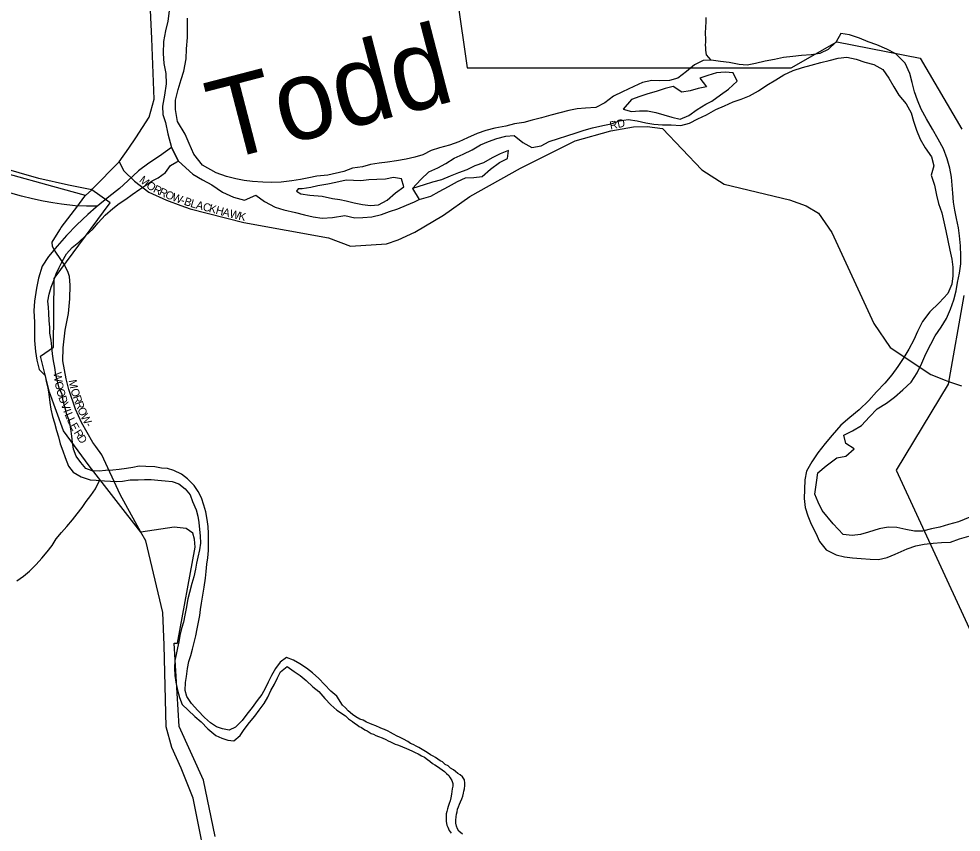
# Model space of a CAD drawing. Extents: x 0 to 1064, y 0 to 440.
# Drawn here: x 305.42 to 323.25, y 129.73 to 145.11 of the extents above; entities that cross this region are included whole.
import ezdxf

# ---------------------------------------------------------------- set-up
doc = ezdxf.new("R2010")
doc.units = 0
for name, color, linetype in [('GM_X_City_Street', 7, 'Continuous'), ('GM_X_City_Street_Text', 7, 'Continuous'), ('GM_X_Corporation', 7, 'Continuous'), ('GM_X_County_Road', 7, 'Continuous'), ('GM_X_County_ROW', 7, 'Continuous'), ('GM_X_Major_River', 7, 'Continuous'), ('GM_X_Major_River_Text', 7, 'Continuous'), ('GM_X_Minor_River', 7, 'Continuous')]:
    doc.layers.add(name, color=color, linetype=linetype)

msp = doc.modelspace()

# ---------------------------------------------------------------- linework, layer by layer
at = {"layer": 'GM_X_City_Street'}
for points in [[(308.48, 141.584), (308.657, 141.519), (309.673, 141.26), (311.278, 140.968), (311.695, 140.814), (312.377, 140.856), (312.598, 140.93), (312.912, 141.077), (313.454, 141.401), (313.954, 141.75), (314.912, 142.288), (315.947, 142.804), (316.62, 142.993), (317.052, 143.073), (317.309, 143.077), (317.6, 143.038), (318.347, 142.256), (318.767, 141.984), (320.007, 141.689), (320.321, 141.574), (320.551, 141.439), (320.808, 141.074), (321.6, 139.35), (321.91, 138.895), (322.679, 138.382), (322.951, 138.278)], [(306.81, 141.895), (307.314, 142.411), (307.495, 142.669)], [(307.314, 142.411), (307.401, 142.238), (307.606, 142.04), (307.878, 141.837), (308.212, 141.683), (308.48, 141.584)], [(306.873, 137.022), (306.819, 137.098), (306.602, 137.479), (306.489, 137.729), (306.362, 138.102), (306.313, 138.302), (306.249, 138.641), (306.253, 138.891), (306.293, 139.226), (306.353, 139.539), (306.382, 139.818), (306.39, 140.076), (306.373, 140.241), (306.349, 140.317), (306.28, 140.459), (306.118, 140.699)]]:
    msp.add_lwpolyline(points, dxfattribs=at)
at = {"layer": 'GM_X_Corporation'}
for points in [[(313.714, 145.509), (313.904, 144.188), (320.034, 144.188), (320.901, 144.677), (322.48, 144.373), (323.269, 143.028)], [(309.134, 129.643), (308.91, 130.711), (308.449, 131.726), (308.359, 133.298), (308.416, 133.298), (308.755, 135.116), (308.742, 135.272), (308.708, 135.384), (308.585, 135.468), (308.353, 135.497), (307.726, 135.403), (306.748, 136.654), (306.261, 137.319), (305.996, 138.053), (305.825, 138.732), (306.071, 138.904), (306.085, 140.204), (307.142, 141.631), (306.795, 141.88), (306.358, 141.964), (305.796, 142.091), (304.252, 142.535)], [(323.304, 139.88), (323.01, 138.201), (322.025, 136.577), (324.136, 132.003)]]:
    msp.add_lwpolyline(points, dxfattribs=at)
at = {"layer": 'GM_X_County_Road'}
for points in [[(306.677, 141.773), (306.059, 141.944), (305.192, 142.179), (304.476, 142.389), (304.211, 142.409), (304.049, 142.331), (303.929, 142.202), (303.636, 141.851), (303.373, 141.537), (303.023, 141.234), (302.704, 140.816), (302.454, 140.47), (302.343, 140.242), (302.309, 139.845), (302.24, 139.201), (301.973, 137.289), (301.743, 136.017), (301.591, 135.444), (301.513, 134.839), (301.478, 134.207), (301.292, 132.728), (301.118, 130.952), (300.949, 129.302)], [(306.191, 141.125), (306.216, 141.166), (306.533, 141.575), (306.647, 141.732), (306.677, 141.773), (306.795, 141.88), (306.81, 141.895)], [(306.118, 140.699), (306.085, 140.748), (306.05, 140.805), (306.048, 140.887), (306.191, 141.125)], [(322.951, 138.278), (323.012, 138.254), (323.26, 138.173)], [(309.026, 128.819), (308.717, 130.368), (308.486, 130.937), (308.312, 131.324), (308.204, 131.72), (308.168, 133.264), (308.144, 133.884), (307.818, 135.236), (307.727, 135.403), (307.334, 136.113), (306.984, 136.865), (306.873, 137.022)]]:
    msp.add_lwpolyline(points, dxfattribs=at)
at = {"layer": 'GM_X_County_ROW'}
msp.add_lwpolyline([(307.495, 142.669), (307.632, 142.864), (307.883, 143.251), (307.98, 143.594), (307.932, 144.742), (307.897, 145.547), (307.833, 146.679), (307.788, 147.159), (307.516, 147.685), (307.468, 147.82)], dxfattribs=at)
at = {"layer": 'GM_X_Major_River'}
for p, q in [((308.306, 142.682), (308.435, 142.421)), ((312.869, 141.907), (312.992, 141.697))]:
    msp.add_line(p, q, dxfattribs=at)
for points in [[(308.261, 145.267), (308.237, 145.073), (308.19, 144.886), (308.154, 144.686), (308.149, 144.461), (308.162, 144.267), (308.2, 144.077), (308.207, 143.883), (308.171, 143.671), (308.135, 143.459), (308.143, 143.307), (308.194, 143.154), (308.237, 142.941), (308.306, 142.682)], [(311.567, 142.227), (311.264, 142.154), (311.057, 142.135), (310.904, 142.108), (310.745, 142.076), (310.586, 142.049), (310.379, 142.024), (310.196, 142.017), (310.032, 142.021), (309.838, 142.038), (309.68, 142.054), (309.523, 142.088), (309.348, 142.129), (309.149, 142.201), (308.891, 142.347), (308.726, 142.552), (308.64, 142.754), (308.565, 142.932), (308.42, 143.173), (308.383, 143.399), (308.381, 143.575), (308.429, 143.78), (308.489, 143.967), (308.541, 144.124), (308.584, 144.359), (308.589, 144.548), (308.606, 144.76), (308.611, 144.954), (308.61, 145.124)], [(320.902, 136.81), (321.073, 136.837), (321.229, 136.98), (321.072, 137.081), (321.033, 137.234), (321.199, 137.321), (321.366, 137.421), (321.516, 137.582), (321.666, 137.737), (321.839, 137.843), (321.994, 137.956), (322.149, 138.092), (322.305, 138.241), (322.424, 138.415), (322.507, 138.602), (322.584, 138.777), (322.68, 138.958), (322.762, 139.114), (322.875, 139.282), (322.976, 139.444), (323.053, 139.619), (323.118, 139.8), (323.158, 139.97), (323.186, 140.127), (323.226, 140.303), (323.248, 140.479), (323.245, 140.631), (323.243, 140.82), (323.223, 141.009), (323.201, 141.161), (323.169, 141.339), (323.135, 141.491), (323.108, 141.644), (323.099, 141.815), (323.084, 141.967), (323.069, 142.119), (323.042, 142.29), (322.991, 142.468), (322.921, 142.652), (322.821, 142.837), (322.71, 143.027), (322.598, 143.225), (322.498, 143.403), (322.428, 143.575), (322.37, 143.734), (322.325, 143.912), (322.28, 144.077), (322.192, 144.273), (322.019, 144.454), (321.85, 144.542), (321.657, 144.625), (321.493, 144.678), (321.33, 144.748), (321.142, 144.813), (320.978, 144.834), (320.889, 144.678), (320.734, 144.535), (320.579, 144.459), (320.414, 144.432), (320.231, 144.418), (320.066, 144.403), (319.888, 144.382), (319.723, 144.343), (319.545, 144.311), (319.361, 144.272), (319.202, 144.239), (319.05, 144.248), (318.861, 144.288), (318.697, 144.31), (318.521, 144.332), (318.368, 144.323), (318.208, 144.247), (318.052, 144.117), (317.891, 143.992), (317.731, 143.947), (317.548, 143.939), (317.396, 143.948), (317.224, 143.909), (317.058, 143.833), (316.842, 143.734), (316.67, 143.653), (316.509, 143.528), (316.336, 143.435), (316.14, 143.426), (315.987, 143.411), (315.828, 143.378), (315.656, 143.333), (315.485, 143.294), (315.307, 143.243), (315.135, 143.198), (314.975, 143.153), (314.798, 143.126), (314.632, 143.081), (314.424, 143.043), (314.258, 143.003), (314.092, 142.946), (313.908, 142.865), (313.747, 142.789), (313.569, 142.726), (313.379, 142.675), (313.219, 142.624)], [(312.869, 141.907), (313.025, 142.074), (313.18, 142.217), (313.346, 142.292), (313.501, 142.38), (313.655, 142.475), (313.828, 142.556), (314, 142.638), (314.155, 142.732), (314.309, 142.796), (314.462, 142.847), (314.634, 142.892), (314.793, 142.907), (314.955, 142.776), (315.124, 142.681), (315.302, 142.714), (315.456, 142.796), (315.634, 142.847), (315.788, 142.898), (315.966, 142.956), (316.119, 143.007), (316.273, 143.053), (316.469, 143.097), (316.628, 143.13), (316.788, 143.182), (316.953, 143.209), (317.124, 143.187), (317.282, 143.147), (317.434, 143.12), (317.598, 143.11), (317.763, 143.107), (317.946, 143.097), (318.111, 143.142), (318.272, 143.224), (318.432, 143.299), (318.611, 143.399), (318.777, 143.469), (318.937, 143.544), (319.091, 143.596), (319.245, 143.66), (319.418, 143.753), (319.578, 143.86), (319.745, 143.96), (319.9, 144.054), (320.072, 144.135), (320.25, 144.192), (320.416, 144.238), (320.6, 144.289), (320.754, 144.328), (320.925, 144.373), (321.09, 144.388), (321.267, 144.354), (321.43, 144.296), (321.6, 144.249), (321.769, 144.155), (321.882, 143.994), (321.982, 143.828), (322.076, 143.667), (322.213, 143.506), (322.307, 143.334), (322.353, 143.181), (322.41, 143.009), (322.48, 142.838), (322.574, 142.671), (322.693, 142.505), (322.738, 142.333), (322.685, 142.158), (322.748, 141.968), (322.787, 141.779), (322.827, 141.62), (322.89, 141.442), (322.929, 141.271), (322.962, 141.106), (323.001, 140.922), (323.04, 140.739), (323.079, 140.568), (323.094, 140.415), (323.097, 140.251), (323.075, 140.093), (323.005, 139.918), (322.836, 139.739), (322.662, 139.572), (322.524, 139.387), (322.428, 139.2), (322.358, 139.043), (322.263, 138.863), (322.168, 138.707), (322.054, 138.533), (321.941, 138.377), (321.81, 138.221), (321.654, 138.054), (321.504, 137.893), (321.323, 137.714), (321.144, 137.572), (320.976, 137.423), (320.813, 137.238), (320.682, 137.077), (320.544, 136.903), (320.43, 136.735), (320.329, 136.555), (320.295, 136.391)], [(318.418, 143.501), (318.535, 143.559), (318.696, 143.677), (318.851, 143.784), (319.013, 143.938), (318.937, 144.092), (318.784, 144.107), (318.625, 144.093), (318.46, 144.041), (318.306, 143.99), (318.431, 143.829), (318.277, 143.796), (318.124, 143.75), (317.965, 143.729), (317.802, 143.836), (317.649, 143.797), (317.483, 143.739), (317.323, 143.694), (317.17, 143.642), (317.016, 143.585), (316.855, 143.403)], [(316.855, 143.403), (317.011, 143.36), (317.164, 143.375), (317.317, 143.371), (317.475, 143.344), (317.626, 143.298), (317.778, 143.252), (317.936, 143.213), (318.096, 143.288), (318.257, 143.4), (318.418, 143.501)], [(313.219, 142.624), (313.065, 142.542), (312.911, 142.496), (312.746, 142.457), (312.562, 142.43), (312.397, 142.403), (312.238, 142.382), (312.073, 142.355), (311.919, 142.316), (311.73, 142.29), (311.567, 142.227)], [(312.992, 141.697), (313.213, 141.76), (313.374, 141.848), (313.547, 141.941), (313.719, 142.035), (313.873, 142.105), (314.032, 142.114), (314.185, 142.129), (314.347, 142.271), (314.514, 142.396), (314.668, 142.472), (314.684, 142.623), (314.53, 142.56), (314.376, 142.484), (314.209, 142.39), (314.049, 142.332), (313.895, 142.257), (313.741, 142.199), (313.581, 142.135), (313.415, 142.066), (313.249, 142.021), (313.09, 141.975), (312.869, 141.907)], [(308.435, 142.421), (308.71, 142.175), (308.89, 142.068), (309.07, 141.972), (309.273, 141.833), (309.477, 141.737), (309.689, 141.683), (309.904, 141.775), (310.065, 141.655), (310.27, 141.553), (310.432, 141.501), (310.656, 141.452), (310.825, 141.406), (310.989, 141.371), (311.158, 141.343), (311.353, 141.356), (311.585, 141.393)], [(311.615, 142.06), (311.419, 142.017), (311.266, 141.984), (311.077, 141.952), (310.942, 141.925), (310.777, 141.899), (310.704, 141.895), (310.673, 141.853), (310.757, 141.802), (310.926, 141.78), (311.157, 141.756), (311.356, 141.714), (311.49, 141.693), (311.611, 141.672)], [(311.611, 141.672), (311.765, 141.632), (311.923, 141.604), (312.075, 141.583), (312.227, 141.592), (312.388, 141.686), (312.543, 141.822), (312.704, 141.935), (312.659, 142.088), (312.507, 142.109), (312.354, 142.082), (312.195, 142.073), (312.042, 142.07), (311.889, 142.049), (311.615, 142.06)], [(311.585, 141.393), (311.777, 141.346), (311.93, 141.355), (312.095, 141.369), (312.279, 141.414), (312.432, 141.466), (312.592, 141.517), (312.752, 141.587), (312.906, 141.651), (312.992, 141.697)], [(323.417, 135.687), (323.201, 135.6), (323.017, 135.549), (322.851, 135.498), (322.692, 135.465), (322.52, 135.42), (322.368, 135.423), (322.21, 135.45), (322.034, 135.491), (321.875, 135.494), (321.704, 135.467), (321.501, 135.404), (321.348, 135.359), (321.188, 135.338), (321.018, 135.36), (320.833, 135.558), (320.625, 135.812), (320.549, 135.966), (320.485, 136.119), (320.514, 136.338), (320.542, 136.526), (320.697, 136.656), (320.852, 136.769), (320.902, 136.81)], [(320.295, 136.391), (320.291, 136.209), (320.282, 136.038), (320.303, 135.868), (320.354, 135.708), (320.412, 135.555), (320.5, 135.383), (320.57, 135.223), (320.701, 135.068), (320.888, 134.973), (321.046, 134.933), (321.198, 134.918), (321.362, 134.902), (321.533, 134.893), (321.692, 134.883), (321.851, 134.923), (322.005, 134.986), (322.233, 135.085), (322.399, 135.142), (322.552, 135.176), (322.723, 135.196), (322.882, 135.205), (323.053, 135.214), (323.225, 135.277), (323.397, 135.328)]]:
    msp.add_lwpolyline(points, dxfattribs=at)
at = {"layer": 'GM_X_Minor_River'}
msp.add_line((308.435, 142.421), (308.306, 142.682), dxfattribs=at)
for points in [[(318.521, 144.332), (318.431, 144.436), (318.426, 144.479), (318.421, 144.521), (318.422, 144.57), (318.417, 144.619), (318.419, 144.679), (318.421, 144.752), (318.416, 144.819), (318.417, 144.874), (318.419, 144.923), (318.42, 144.977), (318.428, 145.038), (318.429, 145.087), (318.43, 145.141)], [(308.306, 142.682), (308.08, 142.513), (307.876, 142.385), (307.678, 142.238), (307.478, 142.048), (307.322, 141.906), (307.117, 141.747), (306.881, 141.553), (306.719, 141.411), (306.514, 141.216), (306.32, 141.014), (306.138, 140.812), (305.975, 140.616), (305.855, 140.437), (305.788, 140.207), (305.747, 140.02), (305.71, 139.772), (305.699, 139.59), (305.712, 139.377), (305.713, 139.189), (305.715, 139.031), (305.728, 138.818), (305.754, 138.653), (305.798, 138.482), (305.913, 138.366)], [(308.991, 134.914), (309.006, 135.054), (309.009, 135.218), (309.005, 135.376), (309.001, 135.51), (308.979, 135.638), (308.957, 135.784), (308.917, 135.912), (308.871, 136.053), (308.812, 136.169), (308.735, 136.286), (308.609, 136.409), (308.495, 136.496), (308.351, 136.571), (308.23, 136.604), (308.114, 136.611), (307.987, 136.638), (307.817, 136.647), (307.695, 136.648), (307.573, 136.626), (307.451, 136.604), (307.317, 136.588), (307.196, 136.577), (307.056, 136.568), (306.934, 136.557), (306.806, 136.559), (306.685, 136.604), (306.59, 136.721), (306.501, 136.838), (306.448, 136.972), (306.432, 137.1), (306.416, 137.216), (306.4, 137.356), (306.372, 137.502), (306.326, 137.63), (306.291, 137.746), (306.257, 137.88), (306.235, 138.008), (306.176, 138.125), (306.148, 138.259), (306.119, 138.381), (306.097, 138.515), (306.069, 138.643), (306.053, 138.777), (306.043, 138.905), (306.027, 139.032), (306.005, 139.166), (306.001, 139.282), (305.991, 139.398), (305.981, 139.544), (305.977, 139.659), (305.967, 139.775), (305.987, 139.902), (306.026, 140.035), (306.076, 140.162), (306.121, 140.289), (306.178, 140.409), (306.235, 140.524), (306.316, 140.668), (306.427, 140.788), (306.551, 140.889), (306.68, 141.009), (306.816, 141.134), (306.916, 141.254), (307.052, 141.398), (307.194, 141.523), (307.317, 141.618), (307.44, 141.701), (307.563, 141.791), (307.704, 141.892), (307.821, 141.969), (307.938, 142.052), (308.054, 142.105), (308.19, 142.206), (308.289, 142.338), (308.406, 142.409), (308.435, 142.421)], [(306.881, 141.553), (306.9, 141.571), (306.699, 141.57), (306.48, 141.575), (306.22, 141.606), (306.062, 141.634), (305.874, 141.663), (305.675, 141.711), (305.469, 141.758), (305.264, 141.818)], [(305.913, 138.366), (305.935, 138.25), (305.963, 138.128), (305.986, 138.012), (306.001, 137.854), (306.023, 137.726), (306.052, 137.592), (306.092, 137.47), (306.126, 137.324), (306.167, 137.208), (306.201, 137.073), (306.247, 136.939), (306.294, 136.811), (306.358, 136.652), (306.447, 136.535), (306.598, 136.447), (306.767, 136.39), (306.882, 136.388), (307.034, 136.373), (307.149, 136.366), (307.265, 136.358), (307.381, 136.368), (307.521, 136.39), (307.673, 136.394), (307.794, 136.398), (307.922, 136.396), (308.044, 136.388), (308.183, 136.373), (308.317, 136.359), (308.444, 136.315), (308.564, 136.221), (308.659, 136.105), (308.705, 135.982), (308.77, 135.823), (308.804, 135.701), (308.826, 135.585), (308.836, 135.452), (308.846, 135.33), (308.856, 135.196), (308.836, 135.069), (308.803, 134.93), (308.777, 134.815), (308.757, 134.699), (308.73, 134.554), (308.691, 134.427), (308.646, 134.258), (308.614, 134.137), (308.586, 133.955), (308.56, 133.828), (308.533, 133.701), (308.495, 133.58), (308.462, 133.447), (308.442, 133.325), (308.422, 133.21), (308.395, 133.089), (308.369, 132.974), (308.361, 132.835), (308.37, 132.689), (308.387, 132.561), (308.421, 132.414), (308.455, 132.274), (308.507, 132.14), (308.621, 132.034), (308.747, 131.911), (308.866, 131.812), (308.992, 131.682), (309.142, 131.552), (309.256, 131.502), (309.371, 131.464), (309.487, 131.456), (309.604, 131.551), (309.679, 131.665), (309.784, 131.797), (309.883, 131.917), (309.964, 132.031), (310.058, 132.157), (310.127, 132.278), (310.189, 132.404), (310.258, 132.525), (310.315, 132.645), (310.372, 132.76), (310.495, 132.861), (310.627, 132.762), (310.741, 132.687), (310.855, 132.594), (310.981, 132.477), (311.095, 132.384), (311.208, 132.254), (311.322, 132.137), (311.436, 132.032)], [(306.78, 136.098), (306.867, 136.224), (306.945, 136.382)], [(305.379, 134.48), (305.502, 134.569), (305.619, 134.664), (305.743, 134.79), (305.848, 134.91), (305.954, 135.03), (306.047, 135.15), (306.122, 135.276), (306.221, 135.396), (306.327, 135.51), (306.432, 135.636), (306.519, 135.75), (306.612, 135.87), (306.693, 135.984), (306.78, 136.098)], [(311.434, 132.299), (311.32, 132.392), (311.201, 132.516), (311.093, 132.633), (310.973, 132.738), (310.859, 132.831), (310.733, 132.912), (310.613, 132.981), (310.48, 133.032), (310.363, 132.942), (310.276, 132.822), (310.2, 132.69), (310.137, 132.563), (310.081, 132.443), (310.018, 132.328), (309.925, 132.214), (309.831, 132.082), (309.732, 131.956), (309.645, 131.836), (309.515, 131.71), (309.399, 131.657), (309.271, 131.678), (309.157, 131.716), (309.042, 131.791), (308.929, 131.896), (308.803, 132.025), (308.684, 132.161), (308.595, 132.29), (308.566, 132.406), (308.569, 132.558), (308.589, 132.673), (308.61, 132.824), (308.636, 132.952), (308.669, 133.067), (308.701, 133.188), (308.734, 133.315), (308.766, 133.442), (308.793, 133.575), (308.819, 133.696), (308.839, 133.823), (308.854, 133.939), (308.874, 134.06), (308.901, 134.211), (308.927, 134.363), (308.949, 134.532), (308.963, 134.66), (308.977, 134.799), (308.991, 134.914)], [(313.812, 129.689), (313.747, 129.745), (313.718, 129.788), (313.701, 129.837), (313.69, 129.898), (313.685, 129.953), (313.693, 130.014), (313.7, 130.068), (313.713, 130.11), (313.721, 130.159), (313.74, 130.207), (313.76, 130.255), (313.779, 130.297), (313.799, 130.358), (313.818, 130.406), (313.832, 130.46), (313.839, 130.503), (313.852, 130.545), (313.86, 130.605), (313.861, 130.654), (313.85, 130.715), (313.815, 130.771), (313.767, 130.808), (313.725, 130.834), (313.684, 130.871), (313.642, 130.902), (313.588, 130.934), (313.54, 130.978), (313.486, 131.004), (313.433, 131.053), (313.391, 131.073), (313.349, 131.104), (313.301, 131.136), (313.259, 131.161), (313.211, 131.186), (313.163, 131.218), (313.115, 131.25), (313.049, 131.288), (312.989, 131.326), (312.947, 131.345), (312.881, 131.383), (312.833, 131.402), (312.779, 131.44), (312.695, 131.485), (312.623, 131.523), (312.58, 131.542), (312.508, 131.58), (312.454, 131.612), (312.406, 131.638), (312.34, 131.67), (312.298, 131.683), (312.256, 131.702), (312.171, 131.734), (312.105, 131.76), (312.063, 131.78), (311.997, 131.806), (311.931, 131.844), (311.87, 131.863), (311.798, 131.908), (311.732, 131.952), (311.649, 132.021), (311.602, 132.076), (311.542, 132.127), (311.434, 132.299)], [(311.436, 132.032), (311.598, 131.925), (311.657, 131.868), (311.729, 131.818), (311.771, 131.787), (311.819, 131.755), (311.861, 131.724), (311.903, 131.704), (311.963, 131.66), (312.011, 131.641), (312.083, 131.591), (312.131, 131.577), (312.173, 131.552), (312.221, 131.533), (312.293, 131.507), (312.36, 131.481), (312.408, 131.455), (312.45, 131.436), (312.492, 131.417), (312.54, 131.391), (312.582, 131.378), (312.637, 131.358), (312.679, 131.339), (312.757, 131.307), (312.799, 131.288), (312.866, 131.256), (312.92, 131.23), (312.974, 131.204), (313.04, 131.172), (313.094, 131.141), (313.154, 131.103), (313.196, 131.071), (313.249, 131.027), (313.291, 131.002), (313.339, 130.965), (313.387, 130.933), (313.429, 130.902), (313.471, 130.87), (313.512, 130.833), (313.554, 130.795), (313.583, 130.752), (313.613, 130.703), (313.63, 130.647), (313.634, 130.593), (313.621, 130.544), (313.614, 130.496), (313.606, 130.441), (313.592, 130.375), (313.579, 130.32), (313.565, 130.266), (313.546, 130.212), (313.532, 130.169), (313.519, 130.115), (313.506, 130.073), (313.505, 130.03), (313.503, 129.976), (313.508, 129.927), (313.519, 129.86), (313.536, 129.817), (313.565, 129.755), (313.6, 129.706)]]:
    msp.add_lwpolyline(points, dxfattribs=at)

# ---------------------------------------------------------------- texts
at = {"layer": 'GM_X_City_Street_Text'}
for s, height, rotation, p in [('RD', 0.1515, 11.8927, (316.617, 143.018)), ('M', 0.152, 321.1553, (307.681, 142.039)), ('O', 0.152, 325.0633, (307.815, 141.931)), ('R', 0.152, 334.0942, (307.946, 141.842)), ('R', 0.152, 334.5029, (308.055, 141.789)), ('O', 0.152, 337.9327, (308.173, 141.733)), ('W', 0.152, 340.5642, (308.303, 141.68)), ('-', 0.152, 340.6358, (308.467, 141.623)), ('B', 0.152, 340.9821, (308.531, 141.6)), ('L', 0.152, 343.745, (308.652, 141.559)), ('A', 0.152, 345.2108, (308.758, 141.528)), ('C', 0.152, 345.293, (308.887, 141.494)), ('K', 0.152, 345.2817, (309.004, 141.463)), ('H', 0.152, 345.3036, (309.132, 141.429)), ('A', 0.152, 345.2798, (309.261, 141.395)), ('W', 0.152, 345.2787, (309.39, 141.362)), ('K', 0.152, 347.0789, (309.563, 141.316)), ('W', 0.152, 276.5036, (306.072, 138.421)), ('M', 0.152, 280.0702, (306.358, 138.273)), ('O', 0.152, 281.3064, (306.093, 138.235)), ('O', 0.152, 285.3793, (306.122, 138.093)), ('O', 0.152, 288.1211, (306.391, 138.093)), ('D', 0.152, 289.4532, (306.161, 137.953)), ('R', 0.152, 289.7595, (306.434, 137.962)), ('V', 0.152, 289.909, (306.206, 137.826)), ('I', 0.152, 291.1605, (306.253, 137.698)), ('R', 0.152, 290.3377, (306.476, 137.848)), ('O', 0.152, 293.5188, (306.521, 137.727)), ('L', 0.152, 292.9431, (306.279, 137.631)), ('L', 0.152, 294.6213, (306.322, 137.528)), ('W', 0.152, 297.3572, (306.579, 137.594)), ('E', 0.152, 299.2804, (306.373, 137.419)), ('-', 0.152, 302.8445, (306.666, 137.427)), ('R', 0.152, 301.8414, (306.45, 137.285)), ('D', 0.152, 302.6808, (306.514, 137.182))]:
    msp.add_text(s, height=height, rotation=rotation, dxfattribs=at).set_placement(p)
at = {"layer": 'GM_X_Major_River_Text'}
msp.add_text('Todd', height=1.5151, rotation=14.529, dxfattribs=at).set_placement((309.242, 142.415))

doc.saveas('drawing.dxf')
